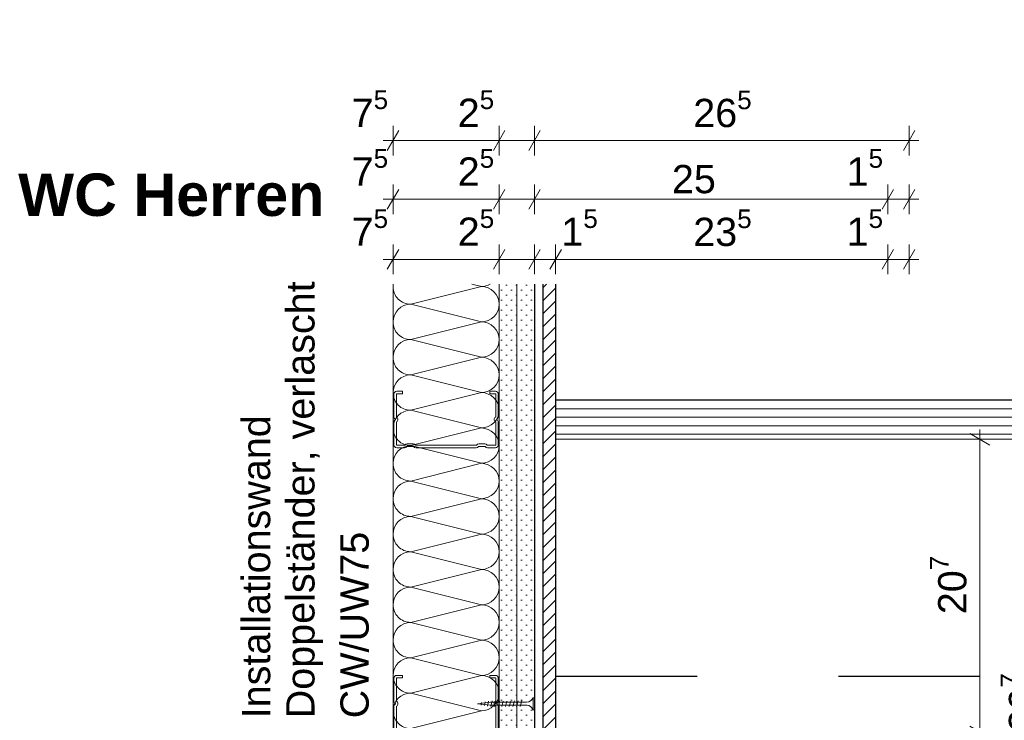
# Model space of a CAD drawing. Header units: metres. Extents: x -4 to 100, y -11 to 17.
# Tile 712 of 728: x 88.217 to 88.913, y -10.487 to -9.992. Entities that reach past the tile are written whole.
import ezdxf

# ---------------------------------------------------------------- set-up
doc = ezdxf.new("R2010")
doc.units = ezdxf.units.M
doc.header["$MEASUREMENT"] = 0
doc.linetypes.add('Untersicht', pattern=[0.1, 0.075, -0.025])
doc.linetypes.add('Wipeout_Contour', pattern=[1, 0, -1])
for name, color, linetype in [('152 - Bemaßung_ Beschriftung.Ausbau', 7, 'Continuous'), ('606 - Struktur.Wand Innen Ausbau', 7, 'Continuous'), ('660 - Unterkonstruktion.Trockenbau', 7, 'Continuous'), ('Neubau_606 - Struktur.Wand Innen Ausbau', 7, 'Continuous'), ('Neubau_650 - Abdeckung.Fußboden Aufbau', 7, 'Continuous'), ('Neubau_653 - Abdeckung.TB Verkofferung', 7, 'Continuous'), ('Neubau_702 - Einrichtung.Möbel Sanitär', 7, 'Continuous')]:
    doc.layers.add(name, color=color, linetype=linetype)
doc.styles.add('ERSTELLTER_STIL_1', font='txt')
doc.styles.add('ERSTELLTER_STIL_2', font='txt')
doc.dimstyles.new('ERSTELLTER_STIL__15', dxfattribs={"dimtxt": 0.02, "dimasz": 0.01064, "dimexe": 0.18, "dimexo": 0.0625, "dimgap": 0, "dimtad": 1, "dimtih": 1, "dimtoh": 1, "dimzin": 0, "dimdsep": 46, "dimtxsty": 'ERSTELLTER_STIL_2', "dimblk": 'ARROWHEAD_2', "dimblk1": 'ARROWHEAD_2', "dimblk2": 'ARROWHEAD_2', "dimcen": 0.09, "dimse1": 1, "dimse2": 1, "dimclrd": 7, "dimclre": 7, "dimclrt": 7, "dimazin": 0, "dimtfac": 1, "dimtdec": 4, "dimtmove": 0, "dimatfit": 3, "dimfxl": 1, "dimtolj": 1, "dimtzin": 0, "dimarcsym": 0})
doc.dimstyles.new('ERSTELLTER_STIL__17', dxfattribs={"dimtxt": 0.02, "dimasz": 0.01064, "dimexe": 0.18, "dimexo": 0.0625, "dimgap": 0, "dimtad": 1, "dimzin": 0, "dimdsep": 46, "dimtxsty": 'ERSTELLTER_STIL_2', "dimblk": 'ARROWHEAD_2', "dimblk1": 'ARROWHEAD_2', "dimblk2": 'ARROWHEAD_2', "dimcen": 0.09, "dimse1": 1, "dimse2": 1, "dimclrd": 7, "dimclre": 7, "dimclrt": 7, "dimazin": 0, "dimtfac": 1, "dimtdec": 4, "dimtmove": 0, "dimatfit": 3, "dimfxl": 1, "dimtolj": 1, "dimtzin": 0, "dimarcsym": 0})
doc.dimstyles.new('ERSTELLTER_STIL__26', dxfattribs={"dimtxt": 0.02, "dimasz": 0.01064, "dimexe": 0.18, "dimexo": 0.0625, "dimgap": 0, "dimtad": 1, "dimzin": 0, "dimdsep": 46, "dimtxsty": 'ERSTELLTER_STIL_2', "dimblk": 'ARROWHEAD_2', "dimblk1": 'ARROWHEAD_2', "dimblk2": 'ARROWHEAD_2', "dimcen": 0.09, "dimse1": 1, "dimse2": 1, "dimclrd": 7, "dimclre": 7, "dimclrt": 7, "dimazin": 0, "dimtfac": 1, "dimtdec": 4, "dimtmove": 2, "dimatfit": 3, "dimfxl": 1, "dimtolj": 1, "dimtzin": 0, "dimarcsym": 0})
pattern_1 = [(45, (88.727053, -10.656864), (-0.003535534, 0.003535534), [0, -0.005])]

# ---------------------------------------------------------------- blocks, each defined once
blk = doc.blocks.new('*X853', base_point=(88.72705, -10.65686))
at = {"layer": 'Neubau_606 - Struktur.Wand Innen Ausbau', "color": 1, "linetype": 'Continuous', "lineweight": 5}
for p, q in [((88.54319, -10.18048), (88.53648, -10.17881)), ((88.54319, -10.18048), (88.49319, -10.19298)), ((88.54319, -10.20548), (88.49319, -10.19298)), ((88.54319, -10.20548), (88.49319, -10.21798)), ((88.54319, -10.23048), (88.49319, -10.21798)), ((88.54319, -10.23048), (88.49319, -10.24298)), ((88.54319, -10.25548), (88.49319, -10.24298)), ((88.54319, -10.25548), (88.49319, -10.26798)), ((88.54319, -10.28048), (88.49319, -10.26798)), ((88.54319, -10.28048), (88.49319, -10.29298)), ((88.54319, -10.30548), (88.49319, -10.29298)), ((88.54319, -10.30548), (88.49319, -10.31798)), ((88.54319, -10.33048), (88.49319, -10.31798)), ((88.54319, -10.33048), (88.49319, -10.34298)), ((88.54319, -10.35548), (88.49319, -10.34298)), ((88.54319, -10.35548), (88.49319, -10.36798)), ((88.54319, -10.38048), (88.49319, -10.36798)), ((88.54319, -10.38048), (88.49319, -10.39298)), ((88.54319, -10.40548), (88.49319, -10.39298)), ((88.54319, -10.40548), (88.49319, -10.41798)), ((88.54319, -10.43048), (88.49319, -10.41798)), ((88.54319, -10.43048), (88.49319, -10.44298)), ((88.54319, -10.45548), (88.49319, -10.44298)), ((88.54319, -10.45548), (88.49319, -10.46798)), ((88.54319, -10.48048), (88.49319, -10.46798)), ((88.54319, -10.48048), (88.49319, -10.49298)), ((88.50321, -10.49549), (88.49319, -10.49298))]:
    blk.add_line(p, q, dxfattribs=at)
for centre, start, end in [((88.49319, -10.18048), 172.29032, 179.99998), ((88.54319, -10.16798), 269.99998, 300.02065), ((88.49319, -10.18048), 179.99998, 269.99998), ((88.54319, -10.19298), 359.99998, 89.99998), ((88.49319, -10.20548), 89.99998, 179.99998), ((88.54319, -10.19298), 269.99998, 359.99998), ((88.49319, -10.20548), 179.99998, 269.99998), ((88.54319, -10.21798), 359.99998, 89.99998), ((88.49319, -10.23048), 89.99998, 179.99998), ((88.54319, -10.21798), 269.99998, 359.99998), ((88.49319, -10.23048), 179.99998, 269.99998), ((88.54319, -10.24298), 359.99998, 89.99998), ((88.49319, -10.25548), 89.99998, 179.99998), ((88.54319, -10.24298), 269.99998, 359.99998), ((88.49319, -10.25548), 179.99998, 269.99998), ((88.54319, -10.26798), 359.99998, 89.99998), ((88.49319, -10.28048), 89.99998, 179.99998), ((88.54319, -10.26798), 269.99998, 359.99998), ((88.49319, -10.28048), 179.99998, 269.99998), ((88.54319, -10.29298), 359.99998, 89.99998), ((88.49319, -10.30548), 89.99998, 179.99998), ((88.54319, -10.29298), 269.99998, 359.99998), ((88.49319, -10.30548), 179.99998, 269.99998), ((88.54319, -10.31798), 359.99998, 89.99998), ((88.49319, -10.33048), 89.99998, 179.99998), ((88.54319, -10.31798), 269.99998, 359.99998), ((88.49319, -10.33048), 179.99998, 269.99998), ((88.54319, -10.34298), 359.99998, 89.99998), ((88.49319, -10.35548), 89.99998, 179.99998), ((88.54319, -10.34298), 269.99998, 359.99998), ((88.49319, -10.35548), 179.99998, 269.99998), ((88.54319, -10.36798), 359.99998, 89.99998), ((88.49319, -10.38048), 89.99998, 179.99998), ((88.54319, -10.36798), 269.99998, 359.99998), ((88.49319, -10.38048), 179.99998, 269.99998), ((88.54319, -10.39298), 359.99998, 89.99998), ((88.49319, -10.40548), 89.99998, 179.99998), ((88.54319, -10.39298), 269.99998, 359.99998), ((88.49319, -10.40548), 179.99998, 269.99998), ((88.54319, -10.41798), 359.99998, 89.99998), ((88.49319, -10.43048), 89.99998, 179.99998), ((88.54319, -10.41798), 269.99998, 359.99998), ((88.49319, -10.43048), 179.99998, 269.99998), ((88.54319, -10.44298), 359.99998, 89.99998), ((88.49319, -10.45548), 89.99998, 179.99998), ((88.54319, -10.44298), 269.99998, 359.99998), ((88.49319, -10.45548), 179.99998, 269.99998), ((88.54319, -10.46798), 359.99998, 89.99998), ((88.49319, -10.48048), 89.99998, 179.99998), ((88.54319, -10.46798), 269.99998, 359.99998), ((88.49319, -10.48048), 179.99998, 269.99998), ((88.49319, -10.50548), 89.99998, 126.90222), ((88.54319, -10.49298), 348.44307, 359.99998)]:
    blk.add_arc(centre, 0.0125, start, end, dxfattribs=at)
blk = doc.blocks.new('*D854', base_point=(88.72705, -10.65686))
at = {"layer": '152 - Bemaßung_ Beschriftung.Ausbau', "color": 7, "linetype": 'Continuous', "lineweight": 5}
for p, q in [((88.48069, -10.17178), (88.48069, -10.15078)), ((88.55569, -10.17178), (88.55569, -10.15078)), ((88.48473, -10.15428), (88.47665, -10.16828)), ((88.55973, -10.15428), (88.55165, -10.16828)), ((88.47384, -10.16128), (88.48069, -10.16128)), ((88.48069, -10.16128), (88.55569, -10.16128))]:
    blk.add_line(p, q, dxfattribs=at)
at = {"layer": '152 - Bemaßung_ Beschriftung.Ausbau', "color": 7, "lineweight": 5, "char_height": 0.02, "attachment_point": 7, "style": 'ERSTELLTER_STIL_2'}
for s, insert in [('\\A1;{\\pql;\\fArial|b0|i0|c0|p38;7\\fArial|b0|i0|c0|p38;\\A1{\\H.66x;\\S5^  ;}}', (88.45145, -10.1575)), ('\\A1;{\\pql;\\fArial|b0|i0|c0|p38;2\\fArial|b0|i0|c0|p38;\\A1{\\H.66x;\\S5^  ;}}', (88.52645, -10.1575))]:
    blk.add_mtext(s, dxfattribs=dict(at, insert=insert))
blk = doc.blocks.new('ARROWHEAD_2')
at = {"color": 0, "linetype": 'Continuous', "lineweight": 0}
for p, q in [((-0.378, -0.655), (0.378, 0.655)), ((0, 0), (-1, 0))]:
    blk.add_line(p, q, dxfattribs=at)
blk = doc.blocks.new('*D855', base_point=(88.72705, -10.65686))
at = {"layer": '152 - Bemaßung_ Beschriftung.Ausbau', "color": 7, "linetype": 'Continuous', "lineweight": 5}
for p, q in [((88.55569, -10.17178), (88.55569, -10.15078)), ((88.58069, -10.17178), (88.58069, -10.15078)), ((88.55973, -10.15428), (88.55165, -10.16828)), ((88.58473, -10.15428), (88.57665, -10.16828)), ((88.55569, -10.16128), (88.58069, -10.16128))]:
    blk.add_line(p, q, dxfattribs=at)
blk = doc.blocks.new('*D856', base_point=(88.72705, -10.65686))
at = {"layer": '152 - Bemaßung_ Beschriftung.Ausbau', "color": 7, "linetype": 'Continuous', "lineweight": 5}
for p, q in [((88.58069, -10.17178), (88.58069, -10.15078)), ((88.59569, -10.17178), (88.59569, -10.15078)), ((88.58473, -10.15428), (88.57665, -10.16828)), ((88.59973, -10.15428), (88.59165, -10.16828)), ((88.58069, -10.16128), (88.59569, -10.16128))]:
    blk.add_line(p, q, dxfattribs=at)
blk = doc.blocks.new('*D857', base_point=(88.72705, -10.65686))
at = {"layer": '152 - Bemaßung_ Beschriftung.Ausbau', "color": 7, "linetype": 'Continuous', "lineweight": 5}
for p, q in [((88.59569, -10.17178), (88.59569, -10.15078)), ((88.83069, -10.17178), (88.83069, -10.15078)), ((88.59973, -10.15428), (88.59165, -10.16828)), ((88.83473, -10.15428), (88.82665, -10.16828)), ((88.59569, -10.16128), (88.83069, -10.16128))]:
    blk.add_line(p, q, dxfattribs=at)
at = {"layer": '152 - Bemaßung_ Beschriftung.Ausbau', "color": 7, "lineweight": 5, "char_height": 0.02, "attachment_point": 7, "style": 'ERSTELLTER_STIL_2'}
for s, insert in [('\\A1;{\\pql;\\fArial|b0|i0|c0|p38;1\\fArial|b0|i0|c0|p38;\\A1{\\H.66x;\\S5^  ;}}', (88.59974, -10.1575)), ('\\A1;{\\pql;\\fArial|b0|i0|c0|p38;23\\fArial|b0|i0|c0|p38;\\A1{\\H.66x;\\S5^  ;}}', (88.693, -10.15763)), ('\\A1;{\\pql;\\fArial|b0|i0|c0|p38;1\\fArial|b0|i0|c0|p38;\\A1{\\H.66x;\\S5^  ;}}', (88.80145, -10.1575))]:
    blk.add_mtext(s, dxfattribs=dict(at, insert=insert))
blk = doc.blocks.new('*D858', base_point=(88.72705, -10.65686))
at = {"layer": '152 - Bemaßung_ Beschriftung.Ausbau', "color": 7, "linetype": 'Continuous', "lineweight": 5}
for p, q in [((88.83069, -10.17178), (88.83069, -10.15078)), ((88.84569, -10.17178), (88.84569, -10.15078)), ((88.83473, -10.15428), (88.82665, -10.16828)), ((88.84165, -10.16828), (88.84973, -10.15428)), ((88.83069, -10.16128), (88.84569, -10.16128)), ((88.84569, -10.16128), (88.85254, -10.16128))]:
    blk.add_line(p, q, dxfattribs=at)
blk = doc.blocks.new('*D859', base_point=(88.72705, -10.65686))
at = {"layer": '152 - Bemaßung_ Beschriftung.Ausbau', "color": 7, "linetype": 'Continuous', "lineweight": 5}
for p, q in [((88.48069, -10.12923), (88.48069, -10.10823)), ((88.55569, -10.12923), (88.55569, -10.10823)), ((88.48473, -10.11173), (88.47665, -10.12573)), ((88.55973, -10.11173), (88.55165, -10.12573)), ((88.47384, -10.11873), (88.48069, -10.11873)), ((88.48069, -10.11873), (88.55569, -10.11873))]:
    blk.add_line(p, q, dxfattribs=at)
at = {"layer": '152 - Bemaßung_ Beschriftung.Ausbau', "color": 7, "lineweight": 5, "char_height": 0.02, "attachment_point": 7, "style": 'ERSTELLTER_STIL_2'}
for s, insert in [('\\A1;{\\pql;\\fArial|b0|i0|c0|p38;7\\fArial|b0|i0|c0|p38;\\A1{\\H.66x;\\S5^  ;}}', (88.45145, -10.11495)), ('\\A1;{\\pql;\\fArial|b0|i0|c0|p38;2\\fArial|b0|i0|c0|p38;\\A1{\\H.66x;\\S5^  ;}}', (88.52645, -10.11495))]:
    blk.add_mtext(s, dxfattribs=dict(at, insert=insert))
blk = doc.blocks.new('*D860', base_point=(88.72705, -10.65686))
at = {"layer": '152 - Bemaßung_ Beschriftung.Ausbau', "color": 7, "linetype": 'Continuous', "lineweight": 5}
for p, q in [((88.55569, -10.12923), (88.55569, -10.10823)), ((88.58069, -10.12923), (88.58069, -10.10823)), ((88.55973, -10.11173), (88.55165, -10.12573)), ((88.58473, -10.11173), (88.57665, -10.12573)), ((88.55569, -10.11873), (88.58069, -10.11873))]:
    blk.add_line(p, q, dxfattribs=at)
blk = doc.blocks.new('*D861', base_point=(88.72705, -10.65686))
at = {"layer": '152 - Bemaßung_ Beschriftung.Ausbau', "color": 7, "linetype": 'Continuous', "lineweight": 5}
for p, q in [((88.58069, -10.12923), (88.58069, -10.10823)), ((88.83069, -10.12923), (88.83069, -10.10823)), ((88.58473, -10.11173), (88.57665, -10.12573)), ((88.83473, -10.11173), (88.82665, -10.12573)), ((88.58069, -10.11873), (88.83069, -10.11873))]:
    blk.add_line(p, q, dxfattribs=at)
at = {"layer": '152 - Bemaßung_ Beschriftung.Ausbau', "color": 7, "lineweight": 5, "char_height": 0.02, "attachment_point": 7, "style": 'ERSTELLTER_STIL_2'}
for s, insert in [('\\A1;{\\pql;\\fArial|b0|i0|c0|p38;1\\fArial|b0|i0|c0|p38;\\A1{\\H.66x;\\S5^  ;}}', (88.80145, -10.11495)), ('\\A1;{\\pql;\\fArial|b0|i0|c0|p38;25}', (88.67792, -10.11473))]:
    blk.add_mtext(s, dxfattribs=dict(at, insert=insert))
blk = doc.blocks.new('*D862', base_point=(88.72705, -10.65686))
at = {"layer": '152 - Bemaßung_ Beschriftung.Ausbau', "color": 7, "linetype": 'Continuous', "lineweight": 5}
for p, q in [((88.83069, -10.12923), (88.83069, -10.10823)), ((88.84569, -10.12923), (88.84569, -10.10823)), ((88.83473, -10.11173), (88.82665, -10.12573)), ((88.84165, -10.12573), (88.84973, -10.11173)), ((88.83069, -10.11873), (88.84569, -10.11873)), ((88.84569, -10.11873), (88.85254, -10.11873))]:
    blk.add_line(p, q, dxfattribs=at)
blk = doc.blocks.new('*D863', base_point=(88.72705, -10.65686))
at = {"layer": '152 - Bemaßung_ Beschriftung.Ausbau', "color": 7, "linetype": 'Continuous', "lineweight": 5}
for p, q in [((88.48069, -10.08771), (88.48069, -10.06671)), ((88.55569, -10.08771), (88.55569, -10.06671)), ((88.48473, -10.07021), (88.47665, -10.08421)), ((88.55973, -10.07021), (88.55165, -10.08421)), ((88.47384, -10.07721), (88.48069, -10.07721)), ((88.48069, -10.07721), (88.55569, -10.07721))]:
    blk.add_line(p, q, dxfattribs=at)
at = {"layer": '152 - Bemaßung_ Beschriftung.Ausbau', "color": 7, "lineweight": 5, "char_height": 0.02, "attachment_point": 7, "style": 'ERSTELLTER_STIL_2'}
for s, insert in [('\\A1;{\\pql;\\fArial|b0|i0|c0|p38;7\\fArial|b0|i0|c0|p38;\\A1{\\H.66x;\\S5^  ;}}', (88.45145, -10.07343)), ('\\A1;{\\pql;\\fArial|b0|i0|c0|p38;2\\fArial|b0|i0|c0|p38;\\A1{\\H.66x;\\S5^  ;}}', (88.52645, -10.07343))]:
    blk.add_mtext(s, dxfattribs=dict(at, insert=insert))
blk = doc.blocks.new('*D864', base_point=(88.72705, -10.65686))
at = {"layer": '152 - Bemaßung_ Beschriftung.Ausbau', "color": 7, "linetype": 'Continuous', "lineweight": 5}
for p, q in [((88.55569, -10.08771), (88.55569, -10.06671)), ((88.58069, -10.08771), (88.58069, -10.06671)), ((88.55973, -10.07021), (88.55165, -10.08421)), ((88.58473, -10.07021), (88.57665, -10.08421)), ((88.55569, -10.07721), (88.58069, -10.07721))]:
    blk.add_line(p, q, dxfattribs=at)
blk = doc.blocks.new('*D865', base_point=(88.72705, -10.65686))
at = {"layer": '152 - Bemaßung_ Beschriftung.Ausbau', "color": 7, "linetype": 'Continuous', "lineweight": 5}
for p, q in [((88.58069, -10.08771), (88.58069, -10.06671)), ((88.84569, -10.08771), (88.84569, -10.06671)), ((88.58473, -10.07021), (88.57665, -10.08421)), ((88.84165, -10.08421), (88.84973, -10.07021)), ((88.58069, -10.07721), (88.84569, -10.07721)), ((88.84569, -10.07721), (88.85254, -10.07721))]:
    blk.add_line(p, q, dxfattribs=at)
at = {"layer": '152 - Bemaßung_ Beschriftung.Ausbau', "color": 7, "lineweight": 5, "insert": (88.693, -10.07354), "char_height": 0.02, "attachment_point": 7, "style": 'ERSTELLTER_STIL_2'}
blk.add_mtext('\\A1;{\\pql;\\fArial|b0|i0|c0|p38;26\\fArial|b0|i0|c0|p38;\\A1{\\H.66x;\\S5^  ;}}', dxfattribs=at)
blk = doc.blocks.new('*D881', base_point=(88.72705, -10.65686))
at = {"layer": '152 - Bemaßung_ Beschriftung.Ausbau', "color": 7, "linetype": 'Continuous', "lineweight": 5}
for p, q in [((88.90269, -10.29254), (88.88869, -10.28445)), ((88.89569, -10.28849), (88.89569, -10.28165)), ((88.90619, -10.28849), (88.88519, -10.28849)), ((88.89569, -10.49549), (88.89569, -10.28849)), ((88.88869, -10.49145), (88.90269, -10.49953)), ((88.90619, -10.49549), (88.88519, -10.49549))]:
    blk.add_line(p, q, dxfattribs=at)
at = {"layer": '152 - Bemaßung_ Beschriftung.Ausbau', "color": 7, "lineweight": 5, "insert": (88.89202, -10.41218), "char_height": 0.02, "attachment_point": 7, "rotation": 90, "style": 'ERSTELLTER_STIL_2'}
blk.add_mtext('\\A1;{\\pql;\\fArial|b0|i0|c0|p38;20\\fArial|b0|i0|c0|p38;\\A1{\\H.66x;\\S7^  ;}}', dxfattribs=at)
blk = doc.blocks.new('*D882', base_point=(88.72705, -10.65686))
at = {"layer": '152 - Bemaßung_ Beschriftung.Ausbau', "color": 7, "linetype": 'Continuous', "lineweight": 5}
for p, q in [((88.94569, -10.68547), (88.94569, -10.28849)), ((88.93869, -10.68143), (88.95269, -10.68951)), ((88.95619, -10.68547), (88.93519, -10.68547)), ((88.94569, -10.95047), (88.94569, -10.68547)), ((88.95619, -10.95047), (88.93519, -10.95047)), ((88.93869, -10.94643), (88.95269, -10.95451)), ((88.94569, -10.95732), (88.94569, -10.95047))]:
    blk.add_line(p, q, dxfattribs=at)
at = {"layer": '152 - Bemaßung_ Beschriftung.Ausbau', "color": 7, "lineweight": 5, "insert": (88.94202, -10.80866), "char_height": 0.02, "attachment_point": 7, "rotation": 90, "style": 'ERSTELLTER_STIL_2'}
blk.add_mtext('\\A1;{\\pql;\\fArial|b0|i0|c0|p38;26\\fArial|b0|i0|c0|p38;\\A1{\\H.66x;\\S5^  ;}}', dxfattribs=at)
blk = doc.blocks.new('*D883', base_point=(88.72705, -10.65686))
at = {"layer": '152 - Bemaßung_ Beschriftung.Ausbau', "color": 7, "linetype": 'Continuous', "lineweight": 5}
for p, q in [((88.95269, -10.29253), (88.93869, -10.28445)), ((88.94569, -10.28849), (88.94569, -10.28165)), ((88.95619, -10.28849), (88.93519, -10.28849)), ((88.94569, -10.68547), (88.94569, -10.28849)), ((88.93869, -10.68143), (88.95269, -10.68951))]:
    blk.add_line(p, q, dxfattribs=at)
at = {"layer": '152 - Bemaßung_ Beschriftung.Ausbau', "color": 7, "lineweight": 5, "insert": (88.94203, -10.49521), "char_height": 0.02, "attachment_point": 7, "rotation": 90, "style": 'ERSTELLTER_STIL_2'}
blk.add_mtext('\\A1;{\\pql;\\fArial|b0|i0|c0|p38;39\\fArial|b0|i0|c0|p38;\\A1{\\H.66x;\\S7^  ;}}', dxfattribs=at)

msp = doc.modelspace()

# ---------------------------------------------------------------- hatches: boundary and pattern name
at = {"layer": '606 - Struktur.Wand Innen Ausbau', "linetype": 'Continuous', "lineweight": 5}
h = msp.add_hatch(dxfattribs=at)
h.set_pattern_fill('Mauerwerk_SN41_0007', color=1, style=0, pattern_type=2)
h.set_pattern_definition([(45, (88.727053, -10.656864), (-0.00459619, 0.00459619), [])])
h.paths.add_polyline_path([(88.59569, -10.17881), (88.58669, -10.17881), (88.58669, -10.69447), (88.59569, -10.69447)])
at = {"layer": 'Neubau_606 - Struktur.Wand Innen Ausbau', "linetype": 'Continuous', "lineweight": 5}
h = msp.add_hatch(dxfattribs=at)
h.set_pattern_fill('Gips_0007', color=1, style=0, pattern_type=2)
h.set_pattern_definition(pattern_1)
h.paths.add_polyline_path([(88.55569, -10.49549), (88.56819, -10.49549), (88.56819, -10.17881), (88.55569, -10.17881)])
h = msp.add_hatch(dxfattribs=at)
h.set_pattern_fill('Gips_0007', color=1, style=0, pattern_type=2)
h.set_pattern_definition(pattern_1)
h.paths.add_polyline_path([(88.56819, -10.49549), (88.58069, -10.49549), (88.58069, -10.17881), (88.56819, -10.17881)])
at = {"layer": 'Neubau_702 - Einrichtung.Möbel Sanitär', "linetype": 'Continuous', "lineweight": 5}
h = msp.add_hatch(dxfattribs=at)
h.set_pattern_fill('Holz__Sperrholz_1_0007', color=1, style=0, pattern_type=2)
h.set_pattern_definition([(0, (88.727053, -10.656864), (0, 0.006), [])])
h.paths.add_polyline_path([(88.59569, -10.26049), (88.59569, -10.28849), (89.04176, -10.28849), (89.04176, -10.26049)])

# ---------------------------------------------------------------- linework, layer by layer
at = {"layer": '606 - Struktur.Wand Innen Ausbau', "color": 1, "linetype": 'Continuous', "lineweight": 25}
for points in [[(88.58069, -10.17881), (88.58069, -10.70047), (88.83069, -10.70047), (88.83069, -10.95047), (89.03676, -10.95047)], [(88.58669, -10.17881), (88.58669, -10.69447), (88.83669, -10.69447), (88.83669, -10.94447), (89.03676, -10.94447)], [(88.59569, -10.17881), (88.59569, -10.68547), (88.84569, -10.68547), (88.84569, -10.93547), (89.03676, -10.93547)]]:
    msp.add_lwpolyline(points, dxfattribs=at)
at = {"layer": '660 - Unterkonstruktion.Trockenbau', "color": 1, "linetype": 'Continuous', "lineweight": 5}
for p, q in [((88.57969, -10.47974), (88.57969, -10.47124)), ((88.54305, -10.47643), (88.54331, -10.47464)), ((88.54529, -10.47677), (88.54582, -10.47417)), ((88.54752, -10.47714), (88.54833, -10.4737)), ((88.54989, -10.47749), (88.55089, -10.47349)), ((88.55249, -10.47756), (88.55349, -10.47356)), ((88.55509, -10.47756), (88.55609, -10.47356)), ((88.55769, -10.47756), (88.55869, -10.47356)), ((88.56029, -10.47756), (88.56129, -10.47356)), ((88.56289, -10.47756), (88.56389, -10.47356)), ((88.56549, -10.47749), (88.56649, -10.47349)), ((88.56809, -10.47749), (88.56909, -10.47349)), ((88.57069, -10.47749), (88.57169, -10.47349))]:
    msp.add_line(p, q, dxfattribs=at)
at = {"layer": '660 - Unterkonstruktion.Trockenbau', "color": 1, "linetype": 'Continuous', "lineweight": 13, "flags": 128}
msp.add_lwpolyline([(88.48729, -10.25624), (88.48729, -10.25449), (88.48329, -10.25449, 0.414214), (88.48129, -10.25649), (88.48129, -10.27255, 0.267949), (88.48229, -10.27428, -0.57735), (88.48229, -10.27471, 0.267949), (88.48129, -10.27644), (88.48129, -10.29249, 0.414214), (88.48329, -10.29449), (88.48879, -10.29449, 0.250492), (88.49045, -10.29361, -0.250492), (88.49066, -10.29349), (88.49492, -10.29349, -0.250492), (88.49513, -10.29361, 0.250492), (88.49679, -10.29449), (88.53959, -10.29449, 0.250492), (88.54125, -10.29361, -0.250492), (88.54146, -10.29349), (88.54572, -10.29349, -0.250492), (88.54593, -10.29361, 0.250492), (88.54759, -10.29449), (88.55309, -10.29449, 0.414214), (88.55509, -10.29249), (88.55509, -10.27644, 0.267949), (88.55409, -10.27471, -0.57735), (88.55409, -10.27428, 0.267949), (88.55509, -10.27255), (88.55509, -10.25649, 0.414214), (88.55309, -10.25449), (88.54909, -10.25449), (88.54909, -10.25624), (88.55309, -10.25624, -0.414214), (88.55334, -10.25649), (88.55334, -10.27255, -0.267949), (88.55321, -10.27276, 0.57735), (88.55321, -10.27623, -0.267949), (88.55334, -10.27644), (88.55334, -10.29249, -0.414214), (88.55309, -10.29274), (88.54759, -10.29274, -0.250492), (88.54738, -10.29263, 0.250492), (88.54572, -10.29174), (88.54146, -10.29174, 0.250492), (88.5398, -10.29263, -0.250492), (88.53959, -10.29274), (88.49679, -10.29274, -0.250492), (88.49658, -10.29263, 0.250492), (88.49492, -10.29174), (88.49066, -10.29174, 0.250492), (88.489, -10.29263, -0.250492), (88.48879, -10.29274), (88.48329, -10.29274, -0.414214), (88.48304, -10.29249), (88.48304, -10.27644, -0.267949), (88.48316, -10.27623, 0.57735), (88.48316, -10.27276, -0.267949), (88.48304, -10.27255), (88.48304, -10.25649, -0.414214), (88.48329, -10.25624)], format="xyb", close=True, dxfattribs=at)
for points in [[(88.48304, -10.49349), (88.48304, -10.47744, -0.267949), (88.48316, -10.47722, 0.57735), (88.48316, -10.47375, -0.267949), (88.48304, -10.47354), (88.48304, -10.45749, -0.414214), (88.48329, -10.45724), (88.48729, -10.45724), (88.48729, -10.45549), (88.48329, -10.45549, 0.414214), (88.48129, -10.45749), (88.48129, -10.47354, 0.267949), (88.48229, -10.47527, -0.57735), (88.48229, -10.4757, 0.267949), (88.48129, -10.47744), (88.48129, -10.49349, 0.414214)], [(88.55509, -10.49349), (88.55509, -10.47744, 0.267949), (88.55409, -10.4757, -0.57735), (88.55409, -10.47527, 0.267949), (88.55509, -10.47354), (88.55509, -10.45749, 0.414214), (88.55309, -10.45549), (88.54909, -10.45549), (88.54909, -10.45724), (88.55309, -10.45724, -0.414214), (88.55334, -10.45749), (88.55334, -10.47354, -0.267949), (88.55321, -10.47375, 0.57735), (88.55321, -10.47722, -0.267949), (88.55334, -10.47744), (88.55334, -10.49349, -0.414214)]]:
    msp.add_lwpolyline(points, format="xyb", dxfattribs=at)
at = {"layer": '660 - Unterkonstruktion.Trockenbau', "color": 1, "linetype": 'Continuous', "lineweight": 5, "flags": 128}
msp.add_lwpolyline([(88.54949, -10.47436), (88.57519, -10.47436, 0.304192), (88.57969, -10.47124), (88.58069, -10.47124), (88.58069, -10.47974), (88.57969, -10.47974, 0.304191), (88.57519, -10.47661), (88.54949, -10.47661), (88.54049, -10.47549)], format="xyb", close=True, dxfattribs=at)
at = {"layer": 'Neubau_606 - Struktur.Wand Innen Ausbau', "color": 1, "linetype": 'Continuous', "lineweight": 13}
msp.add_line((88.55569, -10.49549), (88.55569, -10.17881), dxfattribs=at)
at = {"layer": 'Neubau_606 - Struktur.Wand Innen Ausbau', "color": 1, "linetype": 'Continuous', "lineweight": 5}
msp.add_line((88.56819, -10.49549), (88.56819, -10.17881), dxfattribs=at)
at = {"layer": 'Neubau_606 - Struktur.Wand Innen Ausbau', "color": 1, "linetype": 'Continuous', "lineweight": 13}
msp.add_lwpolyline([(88.48069, -10.17881), (88.48069, -10.49549)], dxfattribs=at)
at = {"layer": 'Neubau_650 - Abdeckung.Fußboden Aufbau', "color": 1, "linetype": 'Continuous', "lineweight": 13}
msp.add_lwpolyline([(89.03676, -10.95047), (88.83069, -10.95047), (88.83069, -10.70047), (88.58069, -10.70047), (88.58069, -10.17881)], dxfattribs=at)
at = {"layer": 'Neubau_653 - Abdeckung.TB Verkofferung', "color": 1, "linetype": 'Untersicht', "lineweight": 25, "ltscale": 0.2}
msp.add_line((88.59569, -10.45599), (89.03676, -10.45599), dxfattribs=at)
at = {"layer": 'Neubau_702 - Einrichtung.Möbel Sanitär', "color": 1, "linetype": 'Continuous', "lineweight": 18, "flags": 128}
msp.add_lwpolyline([(88.59569, -10.26049), (88.59569, -10.28849), (89.04176, -10.28849), (89.04176, -10.26049)], close=True, dxfattribs=at)

# ---------------------------------------------------------------- block references
at = {"layer": 'Neubau_606 - Struktur.Wand Innen Ausbau', "color": 1, "linetype": 'Continuous', "lineweight": 5}
msp.add_blockref('*X853', (88.72705, -10.65686), dxfattribs=at)

# ---------------------------------------------------------------- texts
at = {"layer": '152 - Bemaßung_ Beschriftung.Ausbau', "color": 7, "linetype": 'Continuous', "lineweight": 9, "insert": (88.21561, -10.13094), "char_height": 0.03, "attachment_point": 7, "style": 'ERSTELLTER_STIL_1'}
msp.add_mtext('\\A1;{\\pql;\\fArial|b1|i0|c0|p38;WC \\fArial|b1|i0|c0|p38;Herren}', dxfattribs=at)

# ---------------------------------------------------------------- dimensions: what is measured, and where the dimension line sits
at = {"layer": '152 - Bemaßung_ Beschriftung.Ausbau', "color": 7, "linetype": 'Continuous', "lineweight": 5}
for base, p1, p2, picture, middle in [((88.55568977, -10.07721321), (88.48068978, -10.17880567), (88.55568977, -10.17880568), '*D863', (88.48608498, -10.06321321)), ((88.8456897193, -10.0772132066), (88.5806897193, -10.700470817), (88.8456897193, -10.6854694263), '*D865', (88.7352629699, -10.0632132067)), ((88.55568977, -10.11872978), (88.48068978, -10.17880567), (88.55568977, -10.17880568), '*D859', (88.48608498, -10.10472978)), ((88.83069, -10.11873), (88.58069, -10.70047), (88.83069, -10.70047), '*D861', (88.69316, -10.10473)), ((88.5806897, -10.0772132), (88.5556898, -10.1788057), (88.5806897, -10.7004708), '*D864', (88.561085, -10.0632132)), ((88.55568977, -10.16128426), (88.48068978, -10.17880567), (88.55568977, -10.17880568), '*D854', (88.48608498, -10.14728427)), ((88.83069, -10.161284), (88.595691, -10.178806), (88.83069, -10.70047), '*D857', (88.735263, -10.147284)), ((88.5806897, -10.1187298), (88.5556898, -10.1788057), (88.5806897, -10.7004708), '*D860', (88.561085, -10.1047298)), ((88.8456897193, -10.1187297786), (88.8306897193, -10.700469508), (88.8456897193, -10.6854694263), '*D862', (88.8360849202, -10.1047297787)), ((88.5806897, -10.1612843), (88.5556898, -10.1788057), (88.5806897, -10.7004708), '*D855', (88.561085, -10.1472843)), ((88.595691, -10.161284), (88.58069, -10.700471), (88.595691, -10.178806), '*D856', (88.634372, -10.147284)), ((88.8456897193, -10.1612842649), (88.8306897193, -10.700469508), (88.8456897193, -10.6854694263), '*D858', (88.8360849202, -10.147284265))]:
    dim = msp.add_linear_dim(base=base, p1=p1, p2=p2, dimstyle='ERSTELLTER_STIL__15', dxfattribs=at)
    dim.commit()
    dim.dimension.update_dxf_attribs({"geometry": picture, "text_midpoint": middle, "dimtype": 160})
for base, p1, p2, dimstyle, picture, middle in [((88.89569, -10.28849), (88.58069, -10.49549), (88.59569, -10.28849), 'ERSTELLTER_STIL__17', '*D881', (88.88169, -10.36992)), ((88.94569, -10.28849), (88.84569, -10.68547), (89.04176, -10.28849), 'ERSTELLTER_STIL__26', '*D883', (88.93169, -10.45295)), ((88.94569, -10.685469), (88.83069, -10.95047), (88.84569, -10.685469), 'ERSTELLTER_STIL__26', '*D882', (88.93169, -10.766403))]:
    dim = msp.add_linear_dim(base=base, p1=p1, p2=p2, angle=90, dimstyle=dimstyle, dxfattribs=at)
    dim.commit()
    dim.dimension.update_dxf_attribs({"geometry": picture, "text_midpoint": middle, "dimtype": 160, "text_rotation": 90})

# ---------------------------------------------------------------- wipeouts: each hides what was drawn before it
at = {"color": 7, "linetype": 'Wipeout_Contour', "lineweight": 9, "ltscale": 356.018478}
msp.add_wipeout([(88.36976, -10.48579), (88.36976, -10.18316), (88.43261, -10.18316), (88.43261, -10.48579)], dxfattribs=at).dxf.layer = '152 - Bemaßung_ Beschriftung.Ausbau'
at = {"color": 7, "linetype": 'Wipeout_Contour', "lineweight": 9, "ltscale": 356.270877}
msp.add_wipeout([(88.43888, -10.48579), (88.43888, -10.35632), (88.47031, -10.35632), (88.47031, -10.48579)], dxfattribs=at).dxf.layer = '152 - Bemaßung_ Beschriftung.Ausbau'

# ---------------------------------------------------------------- next in the draw order: texts
at = {"layer": '152 - Bemaßung_ Beschriftung.Ausbau', "color": 7, "linetype": 'Continuous', "lineweight": 9, "insert": (88.4312, -10.48579), "char_height": 0.02, "attachment_point": 7, "rotation": 90, "line_spacing_factor": 0.940166, "style": 'ERSTELLTER_STIL_2'}
msp.add_mtext('\\A1;{\\pql;\\fArial|b0|i0|c0|p38;Installationswand\\P\\pql;\\fArial|b0|i0|c0|p38;Doppelständer, verlascht}', dxfattribs=at)
at = {"layer": '152 - Bemaßung_ Beschriftung.Ausbau', "color": 7, "linetype": 'Continuous', "lineweight": 9, "insert": (88.46378, -10.48579), "char_height": 0.02, "attachment_point": 7, "rotation": 90, "style": 'ERSTELLTER_STIL_2'}
msp.add_mtext('\\A1;{\\pql;\\fArial|b0|i0|c0|p38;CW/UW\\fArial|b0|i0|c0|p38;75}', dxfattribs=at)

doc.saveas('drawing.dxf')
